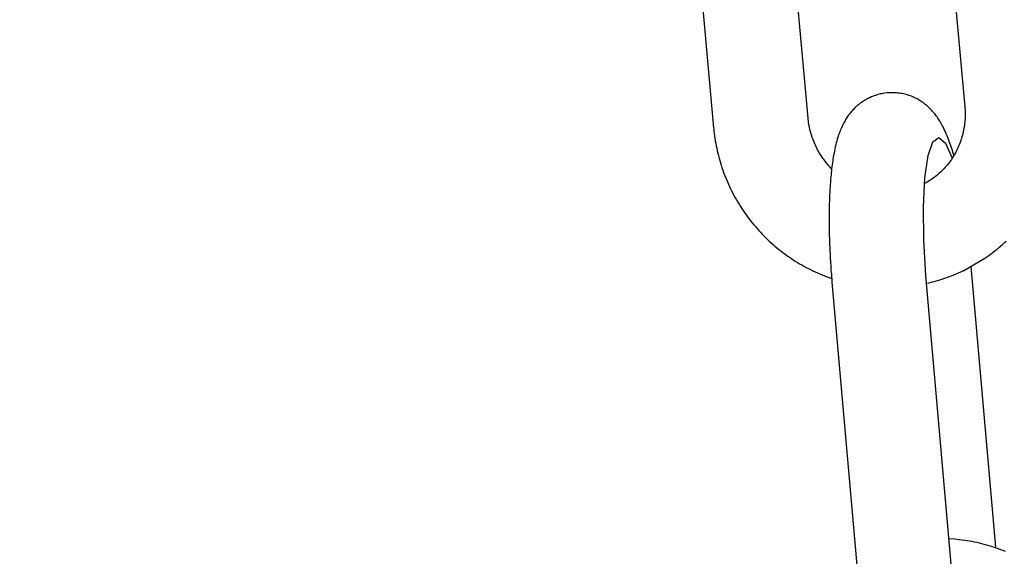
# Model space of a CAD drawing. Extents: x -169 to 2224, y 0 to 2796.
# Tile 365 of 530: x 1794.273 to 1795.493, y 977.087 to 977.751. Entities that reach past the tile are written whole.
import ezdxf

# ---------------------------------------------------------------- set-up
doc = ezdxf.new("R2010")
doc.units = 0
doc.header["$MEASUREMENT"] = 0
doc.header["$PDSIZE"] = 1
doc.layers.get('DEFPOINTS').update_dxf_attribs({"linetype": 'CONTINUOUS'})
doc.layers.add('DIM', color=3, linetype='CONTINUOUS')
doc.layers.add('SPILL-BUCKET', color=1, linetype='CONTINUOUS')
doc.styles.add('SIMPLEX', font='simplex')
doc.dimstyles.new('DIM64', dxfattribs={"dimscale": 64, "dimtxt": 0.09375, "dimasz": 0.09375, "dimexe": 0.0625, "dimexo": 0.0625, "dimgap": 0.046875, "dimtad": 1, "dimdec": 4, "dimzin": 3, "dimdsep": 46, "dimlunit": 4, "dimtxsty": 'SIMPLEX', "dimcen": 0, "dimclrd": 256, "dimclre": 256, "dimclrt": 256, "dimadec": 0, "dimazin": 0, "dimtfac": 1, "dimtdec": 4, "dimtmove": 0, "dimatfit": 3, "dimfxl": 1, "dimfrac": 2, "dimtolj": 1, "dimtzin": 0, "dimarcsym": 0})

# ---------------------------------------------------------------- blocks, each defined once
blk = doc.blocks.new('*D48')
at = {"layer": 'DEFPOINTS', "color": 0, "transparency": 16777216}
for p in [(2031.7725, 978.296), (1368.5472, 978.0147), (2031.7725, 700.5233)]:
    blk.add_point(p, dxfattribs=at)
at = {"layer": 'DIM', "lineweight": -2, "transparency": 16777216}
for p, q in [((2031.7725, 974.296), (2031.7725, 696.5233)), ((1368.5472, 974.0147), (1368.5472, 696.5233)), ((1374.5472, 700.5233), (2025.7725, 700.5233))]:
    blk.add_line(p, q, dxfattribs=at)
at = {"layer": 'DIM', "transparency": 16777216}
for points in [[(1374.5472, 701.5233), (1374.5472, 699.5233), (1368.5472, 700.5233)], [(2025.7725, 701.5233), (2025.7725, 699.5233), (2031.7725, 700.5233)]]:
    blk.add_solid(points, dxfattribs=at)
at = {"layer": 'DIM', "transparency": 16777216, "insert": (1700.1599, 708.0947), "char_height": 6, "attachment_point": 5, "style": 'SIMPLEX'}
blk.add_mtext('\\A1;55\'-3 1/4" (F.V. TANK SLAB)', dxfattribs=at)

msp = doc.modelspace()

# ---------------------------------------------------------------- linework, layer by layer
at = {"layer": 'SPILL-BUCKET', "color": 1, "linetype": 'Continuous'}
for p, q in [((1795.41151, 978.00076), (1795.44403, 977.6433)), ((1795.24986, 977.6295), (1795.21768, 977.98313)), ((1795.10039, 977.97379), (1795.1328, 977.61752)), ((1795.32261, 977.65292), (1795.32122, 977.65214)), ((1795.32403, 977.65365), (1795.32261, 977.65292)), ((1795.32445, 977.65387), (1795.32403, 977.65365)), ((1795.32504, 977.65417), (1795.32445, 977.65387)), ((1795.32564, 977.65446), (1795.32504, 977.65417)), ((1795.32618, 977.65472), (1795.32564, 977.65446)), ((1795.3286, 977.65579), (1795.32618, 977.65472)), ((1795.33165, 977.65698), (1795.3286, 977.65579)), ((1795.33321, 977.65752), (1795.33165, 977.65698)), ((1795.33478, 977.65802), (1795.33321, 977.65752)), ((1795.33637, 977.65848), (1795.33478, 977.65802)), ((1795.33797, 977.6589), (1795.33637, 977.65848)), ((1795.33959, 977.65928), (1795.33797, 977.6589)), ((1795.34123, 977.65961), (1795.33959, 977.65928)), ((1795.34287, 977.6599), (1795.34123, 977.65961)), ((1795.34453, 977.66015), (1795.34287, 977.6599)), ((1795.34787, 977.66052), (1795.34453, 977.66015)), ((1795.34813, 977.66054), (1795.34787, 977.66052)), ((1795.34838, 977.66055), (1795.34813, 977.66054)), ((1795.34985, 977.66067), (1795.34838, 977.66056)), ((1795.35128, 977.66076), (1795.34985, 977.66066)), ((1795.35272, 977.66082), (1795.35128, 977.66076)), ((1795.35442, 977.66084), (1795.35272, 977.66082)), ((1795.35612, 977.66082), (1795.35442, 977.66084)), ((1795.35782, 977.66076), (1795.35612, 977.66082)), ((1795.35952, 977.66064), (1795.35782, 977.66076)), ((1795.36122, 977.66049), (1795.35952, 977.66064)), ((1795.36292, 977.66028), (1795.36122, 977.66049)), ((1795.36462, 977.66003), (1795.36292, 977.66028)), ((1795.36631, 977.65973), (1795.36462, 977.66003)), ((1795.36799, 977.65939), (1795.36631, 977.65973)), ((1795.36967, 977.659), (1795.36799, 977.65939)), ((1795.37133, 977.65856), (1795.36967, 977.659)), ((1795.37299, 977.65808), (1795.37133, 977.65856)), ((1795.37463, 977.65756), (1795.37299, 977.65808)), ((1795.37625, 977.65699), (1795.37463, 977.65756)), ((1795.37787, 977.65638), (1795.37625, 977.65699)), ((1795.37946, 977.65572), (1795.37787, 977.65638)), ((1795.38103, 977.65502), (1795.37946, 977.65572)), ((1795.38258, 977.65429), (1795.38103, 977.65502)), ((1795.38412, 977.65351), (1795.38258, 977.65429)), ((1795.38562, 977.6527), (1795.38412, 977.65351)), ((1795.38711, 977.65185), (1795.38562, 977.6527)), ((1795.30647, 977.64064), (1795.30542, 977.63954)), ((1795.30754, 977.64173), (1795.30647, 977.64064)), ((1795.30864, 977.64279), (1795.30754, 977.64173)), ((1795.30977, 977.64384), (1795.30864, 977.64279)), ((1795.31094, 977.64486), (1795.30977, 977.64384)), ((1795.31212, 977.64586), (1795.31094, 977.64486)), ((1795.31334, 977.64684), (1795.31212, 977.64586)), ((1795.31459, 977.64779), (1795.31334, 977.64684)), ((1795.31586, 977.64872), (1795.31459, 977.64779)), ((1795.31716, 977.64962), (1795.31586, 977.64872)), ((1795.31849, 977.65049), (1795.31716, 977.64962)), ((1795.31984, 977.65133), (1795.31849, 977.65049)), ((1795.32122, 977.65214), (1795.31984, 977.65133)), ((1795.38857, 977.65096), (1795.38711, 977.65185)), ((1795.39, 977.65004), (1795.38857, 977.65096)), ((1795.3914, 977.64909), (1795.39, 977.65004)), ((1795.39264, 977.6482), (1795.3914, 977.64909)), ((1795.39385, 977.6473), (1795.39264, 977.6482)), ((1795.39504, 977.64636), (1795.39385, 977.6473)), ((1795.3962, 977.64541), (1795.39504, 977.64636)), ((1795.39735, 977.64443), (1795.3962, 977.64541)), ((1795.39846, 977.64344), (1795.39735, 977.64443)), ((1795.39957, 977.64241), (1795.39846, 977.64344)), ((1795.40064, 977.64137), (1795.39957, 977.64241)), ((1795.4017, 977.6403), (1795.40064, 977.64137)), ((1795.40273, 977.63922), (1795.4017, 977.6403)), ((1795.44403, 977.6433), (1795.44411, 977.64241)), ((1795.44411, 977.64241), (1795.44418, 977.64152)), ((1795.44418, 977.64152), (1795.44431, 977.63943)), ((1795.25003, 977.62778), (1795.24986, 977.6295)), ((1795.29719, 977.6288), (1795.29639, 977.6275)), ((1795.29801, 977.63006), (1795.29719, 977.6288)), ((1795.29885, 977.63131), (1795.29801, 977.63006)), ((1795.29971, 977.63253), (1795.29885, 977.63131)), ((1795.3006, 977.63375), (1795.29971, 977.63253)), ((1795.30151, 977.63494), (1795.3006, 977.63375)), ((1795.30245, 977.63612), (1795.30151, 977.63494)), ((1795.30341, 977.63727), (1795.30245, 977.63612)), ((1795.3044, 977.63842), (1795.30341, 977.63727)), ((1795.30542, 977.63954), (1795.3044, 977.63842)), ((1795.40376, 977.63809), (1795.40273, 977.63922)), ((1795.40475, 977.63697), (1795.40376, 977.63809)), ((1795.40575, 977.63579), (1795.40475, 977.63697)), ((1795.40671, 977.63461), (1795.40575, 977.63579)), ((1795.40769, 977.63337), (1795.40671, 977.63461)), ((1795.40862, 977.63212), (1795.40769, 977.63337)), ((1795.40958, 977.63081), (1795.40862, 977.63212)), ((1795.4105, 977.62949), (1795.40958, 977.63081)), ((1795.41145, 977.62808), (1795.4105, 977.62949)), ((1795.41236, 977.62667), (1795.41145, 977.62808)), ((1795.44432, 977.62895), (1795.44419, 977.62686)), ((1795.44431, 977.63943), (1795.4444, 977.63733)), ((1795.44441, 977.63104), (1795.44432, 977.62895)), ((1795.4444, 977.63733), (1795.44445, 977.63524)), ((1795.44445, 977.63314), (1795.44441, 977.63104)), ((1795.44445, 977.63524), (1795.44445, 977.63314)), ((1795.1328, 977.61752), (1795.13298, 977.61562)), ((1795.25023, 977.62606), (1795.25003, 977.62778)), ((1795.25051, 977.62397), (1795.25023, 977.62606)), ((1795.25084, 977.6219), (1795.25051, 977.62397)), ((1795.25121, 977.61983), (1795.25084, 977.6219)), ((1795.25162, 977.61776), (1795.25121, 977.61983)), ((1795.25207, 977.61571), (1795.25162, 977.61776)), ((1795.2906, 977.61614), (1795.28995, 977.61456)), ((1795.29129, 977.61772), (1795.2906, 977.61614)), ((1795.29197, 977.61921), (1795.29129, 977.61772)), ((1795.29268, 977.62069), (1795.29197, 977.61921)), ((1795.29338, 977.6221), (1795.29268, 977.62069)), ((1795.29412, 977.62351), (1795.29338, 977.6221)), ((1795.29485, 977.62486), (1795.29412, 977.62351)), ((1795.29562, 977.62621), (1795.29485, 977.62486)), ((1795.29639, 977.6275), (1795.29562, 977.62621)), ((1795.41331, 977.62515), (1795.41236, 977.62667)), ((1795.41422, 977.62362), (1795.41331, 977.62515)), ((1795.41518, 977.62195), (1795.41422, 977.62362)), ((1795.41611, 977.62027), (1795.41518, 977.62195)), ((1795.41709, 977.61841), (1795.41611, 977.62027)), ((1795.41804, 977.61655), (1795.41709, 977.61841)), ((1795.41904, 977.61448), (1795.41804, 977.61655)), ((1795.4429, 977.6165), (1795.44251, 977.61444)), ((1795.44324, 977.61856), (1795.4429, 977.6165)), ((1795.44355, 977.62062), (1795.44324, 977.61856)), ((1795.4438, 977.6227), (1795.44355, 977.62062)), ((1795.44402, 977.62478), (1795.4438, 977.6227)), ((1795.44419, 977.62686), (1795.44402, 977.62478)), ((1795.13298, 977.61562), (1795.13318, 977.61372)), ((1795.13318, 977.61372), (1795.13354, 977.61062)), ((1795.13354, 977.61062), (1795.13394, 977.60752)), ((1795.13394, 977.60752), (1795.13439, 977.60443)), ((1795.13439, 977.60443), (1795.13488, 977.60135)), ((1795.25257, 977.61367), (1795.25207, 977.61571)), ((1795.2531, 977.61163), (1795.25257, 977.61367)), ((1795.25368, 977.60961), (1795.2531, 977.61163)), ((1795.25431, 977.60759), (1795.25368, 977.60961)), ((1795.25497, 977.6056), (1795.25431, 977.60759)), ((1795.25567, 977.60361), (1795.25497, 977.6056)), ((1795.25642, 977.60164), (1795.25567, 977.60361)), ((1795.28666, 977.60535), (1795.28604, 977.60328)), ((1795.28733, 977.60741), (1795.28666, 977.60535)), ((1795.28796, 977.60928), (1795.28733, 977.60741)), ((1795.28863, 977.61114), (1795.28796, 977.60928)), ((1795.28927, 977.61285), (1795.28863, 977.61114)), ((1795.28995, 977.61456), (1795.28927, 977.61285)), ((1795.40454, 977.60022), (1795.41186, 977.6055)), ((1795.41186, 977.6055), (1795.42002, 977.59858)), ((1795.42001, 977.61239), (1795.41904, 977.61448)), ((1795.42106, 977.61004), (1795.42001, 977.61239)), ((1795.42207, 977.60766), (1795.42106, 977.61004)), ((1795.42301, 977.60535), (1795.42207, 977.60766)), ((1795.42393, 977.60302), (1795.42301, 977.60535)), ((1795.43994, 977.60435), (1795.4393, 977.60237)), ((1795.44054, 977.60634), (1795.43994, 977.60435)), ((1795.44109, 977.60835), (1795.44054, 977.60634)), ((1795.44161, 977.61037), (1795.44109, 977.60835)), ((1795.44208, 977.6124), (1795.44161, 977.61037)), ((1795.44251, 977.61444), (1795.44208, 977.6124)), ((1795.13488, 977.60135), (1795.13542, 977.59827)), ((1795.13542, 977.59827), (1795.136, 977.5952)), ((1795.136, 977.5952), (1795.13662, 977.59214)), ((1795.13662, 977.59214), (1795.13729, 977.58909)), ((1795.2572, 977.59968), (1795.25642, 977.60164)), ((1795.25803, 977.59775), (1795.2572, 977.59968)), ((1795.25889, 977.59582), (1795.25803, 977.59775)), ((1795.25979, 977.59392), (1795.25889, 977.59582)), ((1795.26074, 977.59204), (1795.25979, 977.59392)), ((1795.26172, 977.59017), (1795.26074, 977.59204)), ((1795.28356, 977.59377), (1795.283, 977.59125)), ((1795.28415, 977.59625), (1795.28356, 977.59377)), ((1795.28477, 977.59871), (1795.28415, 977.59625)), ((1795.28539, 977.601), (1795.28477, 977.59871)), ((1795.28604, 977.60328), (1795.28539, 977.601)), ((1795.39863, 977.58314), (1795.40454, 977.60022)), ((1795.42002, 977.59858), (1795.42839, 977.57999)), ((1795.42478, 977.60075), (1795.42393, 977.60302)), ((1795.42561, 977.59846), (1795.42478, 977.60075)), ((1795.42639, 977.59622), (1795.42561, 977.59846)), ((1795.42716, 977.59395), (1795.42639, 977.59622)), ((1795.42789, 977.59172), (1795.42716, 977.59395)), ((1795.42861, 977.58945), (1795.42789, 977.59172)), ((1795.43548, 977.59271), (1795.4346, 977.59083)), ((1795.43633, 977.59461), (1795.43548, 977.59271)), ((1795.43713, 977.59652), (1795.43633, 977.59461)), ((1795.4379, 977.59845), (1795.43713, 977.59652)), ((1795.43862, 977.60041), (1795.4379, 977.59845)), ((1795.4393, 977.60237), (1795.43862, 977.60041)), ((1795.13729, 977.58909), (1795.138, 977.58605)), ((1795.138, 977.58605), (1795.13876, 977.58302)), ((1795.13876, 977.58302), (1795.13956, 977.58)), ((1795.13956, 977.58), (1795.1404, 977.57699)), ((1795.26273, 977.58832), (1795.26172, 977.59017)), ((1795.26379, 977.5865), (1795.26273, 977.58832)), ((1795.26488, 977.5847), (1795.26379, 977.5865)), ((1795.26602, 977.58292), (1795.26488, 977.5847)), ((1795.26718, 977.58117), (1795.26602, 977.58292)), ((1795.26838, 977.57944), (1795.26718, 977.58117)), ((1795.26962, 977.57773), (1795.26838, 977.57944)), ((1795.2811, 977.58123), (1795.2807, 977.57874)), ((1795.28152, 977.58368), (1795.2811, 977.58123)), ((1795.28199, 977.5862), (1795.28152, 977.58368)), ((1795.28247, 977.58869), (1795.28199, 977.5862)), ((1795.283, 977.59125), (1795.28247, 977.58869)), ((1795.39459, 977.55558), (1795.39863, 977.58314)), ((1795.42849, 977.58001), (1795.42734, 977.57829)), ((1795.4296, 977.58176), (1795.42849, 977.58001)), ((1795.4293, 977.58722), (1795.42861, 977.58945)), ((1795.42998, 977.58495), (1795.4293, 977.58722)), ((1795.43068, 977.58353), (1795.4296, 977.58176)), ((1795.43048, 977.58324), (1795.42998, 977.58495)), ((1795.43172, 977.58532), (1795.43068, 977.58353)), ((1795.43272, 977.58714), (1795.43172, 977.58532)), ((1795.43368, 977.58897), (1795.43272, 977.58714)), ((1795.4346, 977.59083), (1795.43368, 977.58897)), ((1795.1404, 977.57699), (1795.14128, 977.57399)), ((1795.14128, 977.57399), (1795.14221, 977.571)), ((1795.14221, 977.571), (1795.14318, 977.56803)), ((1795.14318, 977.56803), (1795.14419, 977.56507)), ((1795.27089, 977.57605), (1795.26962, 977.57773)), ((1795.2722, 977.5744), (1795.27089, 977.57605)), ((1795.27354, 977.57278), (1795.2722, 977.5744)), ((1795.27491, 977.57118), (1795.27354, 977.57278)), ((1795.27631, 977.56961), (1795.27491, 977.57118)), ((1795.27907, 977.56671), (1795.27631, 977.56961)), ((1795.27934, 977.56902), (1795.27905, 977.56661)), ((1795.27965, 977.57146), (1795.27934, 977.56902)), ((1795.27998, 977.57387), (1795.27965, 977.57146)), ((1795.28033, 977.57632), (1795.27998, 977.57387)), ((1795.2807, 977.57874), (1795.28033, 977.57632)), ((1795.4183, 977.56701), (1795.41687, 977.56551)), ((1795.41969, 977.56853), (1795.4183, 977.56701)), ((1795.42105, 977.57009), (1795.41969, 977.56853)), ((1795.42238, 977.57167), (1795.42105, 977.57009)), ((1795.42367, 977.57329), (1795.42238, 977.57167)), ((1795.42493, 977.57493), (1795.42367, 977.57329)), ((1795.42615, 977.5766), (1795.42493, 977.57493)), ((1795.42734, 977.57829), (1795.42615, 977.5766)), ((1795.14419, 977.56507), (1795.14525, 977.56213)), ((1795.14525, 977.56213), (1795.14635, 977.5592)), ((1795.14635, 977.5592), (1795.14748, 977.55629)), ((1795.14748, 977.55629), (1795.14866, 977.5534)), ((1795.27805, 977.55688), (1795.27783, 977.55442)), ((1795.27828, 977.55931), (1795.27805, 977.55688)), ((1795.27852, 977.56175), (1795.27828, 977.55931)), ((1795.27878, 977.56417), (1795.27852, 977.56175)), ((1795.27905, 977.56661), (1795.27878, 977.56417)), ((1795.39272, 977.51969), (1795.39459, 977.55558)), ((1795.40438, 977.55475), (1795.4027, 977.55357)), ((1795.40604, 977.55598), (1795.40438, 977.55475)), ((1795.40768, 977.55724), (1795.40604, 977.55598)), ((1795.40928, 977.55853), (1795.40768, 977.55724)), ((1795.41086, 977.55986), (1795.40928, 977.55853)), ((1795.41241, 977.56123), (1795.41086, 977.55986)), ((1795.41393, 977.56262), (1795.41241, 977.56123)), ((1795.41541, 977.56405), (1795.41393, 977.56262)), ((1795.41687, 977.56551), (1795.41541, 977.56405)), ((1795.14866, 977.5534), (1795.14989, 977.55052)), ((1795.14989, 977.55052), (1795.15115, 977.54766)), ((1795.15115, 977.54766), (1795.15245, 977.54482)), ((1795.15245, 977.54482), (1795.15379, 977.54199)), ((1795.2771, 977.54451), (1795.27695, 977.54201)), ((1795.27726, 977.54701), (1795.2771, 977.54451)), ((1795.27744, 977.54949), (1795.27726, 977.54701)), ((1795.27763, 977.55197), (1795.27744, 977.54949)), ((1795.27783, 977.55442), (1795.27763, 977.55197)), ((1795.39749, 977.55023), (1795.39421, 977.54834)), ((1795.39925, 977.55131), (1795.39749, 977.55023)), ((1795.40098, 977.55242), (1795.39925, 977.55131)), ((1795.4027, 977.55357), (1795.40098, 977.55242)), ((1795.15379, 977.54199), (1795.15518, 977.53919)), ((1795.15518, 977.53919), (1795.1566, 977.5364)), ((1795.1566, 977.5364), (1795.15807, 977.53364)), ((1795.15807, 977.53364), (1795.15957, 977.5309)), ((1795.15957, 977.5309), (1795.16111, 977.52818)), ((1795.27645, 977.53185), (1795.27635, 977.52927)), ((1795.27656, 977.5344), (1795.27645, 977.53185)), ((1795.27668, 977.53696), (1795.27656, 977.5344)), ((1795.2768, 977.53948), (1795.27668, 977.53696)), ((1795.27695, 977.54201), (1795.2768, 977.53948)), ((1795.16111, 977.52818), (1795.16269, 977.52548)), ((1795.16269, 977.52548), (1795.16431, 977.5228)), ((1795.16431, 977.5228), (1795.16596, 977.52015)), ((1795.16596, 977.52015), (1795.16766, 977.51752)), ((1795.27606, 977.51885), (1795.27601, 977.51621)), ((1795.27612, 977.52148), (1795.27606, 977.51885)), ((1795.27618, 977.52409), (1795.27612, 977.52148)), ((1795.27626, 977.52669), (1795.27618, 977.52409)), ((1795.27635, 977.52927), (1795.27626, 977.52669)), ((1795.39318, 977.47825), (1795.39272, 977.51969)), ((1795.16766, 977.51752), (1795.16939, 977.51492)), ((1795.16939, 977.51492), (1795.17116, 977.51234)), ((1795.17116, 977.51234), (1795.17296, 977.50979)), ((1795.17296, 977.50979), (1795.17481, 977.50726)), ((1795.17481, 977.50726), (1795.17668, 977.50476)), ((1795.27593, 977.50822), (1795.27592, 977.50553)), ((1795.27595, 977.51089), (1795.27593, 977.50822)), ((1795.27597, 977.51356), (1795.27595, 977.51089)), ((1795.27601, 977.51621), (1795.27597, 977.51356)), ((1795.17668, 977.50476), (1795.17859, 977.50229)), ((1795.17859, 977.50229), (1795.18054, 977.49985)), ((1795.18054, 977.49985), (1795.18252, 977.49743)), ((1795.18252, 977.49743), (1795.18454, 977.49504)), ((1795.18454, 977.49504), (1795.18659, 977.49269)), ((1795.27592, 977.50553), (1795.27592, 977.50283)), ((1795.27592, 977.50283), (1795.27593, 977.50012)), ((1795.27593, 977.50012), (1795.27595, 977.4974)), ((1795.27595, 977.4974), (1795.27598, 977.49467)), ((1795.27598, 977.49467), (1795.27602, 977.49193)), ((1795.18659, 977.49269), (1795.18867, 977.49036)), ((1795.18867, 977.49036), (1795.19079, 977.48806)), ((1795.19079, 977.48806), (1795.19294, 977.48579)), ((1795.19294, 977.48579), (1795.19512, 977.48356)), ((1795.19512, 977.48356), (1795.19733, 977.48135)), ((1795.27602, 977.49193), (1795.27606, 977.48918)), ((1795.27606, 977.48918), (1795.27612, 977.48642)), ((1795.27612, 977.48642), (1795.27619, 977.48365)), ((1795.27619, 977.48365), (1795.27626, 977.48087)), ((1795.19733, 977.48135), (1795.19957, 977.47918)), ((1795.19957, 977.47918), (1795.20185, 977.47704)), ((1795.20185, 977.47704), (1795.20415, 977.47494)), ((1795.20415, 977.47494), (1795.20648, 977.47286)), ((1795.20648, 977.47286), (1795.20884, 977.47082)), ((1795.20884, 977.47082), (1795.21124, 977.46882)), ((1795.27626, 977.48087), (1795.27635, 977.47809)), ((1795.27635, 977.47809), (1795.27644, 977.4753)), ((1795.27644, 977.4753), (1795.27654, 977.4725)), ((1795.27654, 977.4725), (1795.27666, 977.4697)), ((1795.27666, 977.4697), (1795.27677, 977.46689)), ((1795.39593, 977.43447), (1795.39318, 977.47825)), ((1795.48589, 977.4688), (1795.48825, 977.4708)), ((1795.48825, 977.4708), (1795.49057, 977.47283)), ((1795.49057, 977.47283), (1795.49286, 977.47489)), ((1795.49286, 977.47489), (1795.49512, 977.47699)), ((1795.21124, 977.46882), (1795.21365, 977.46685)), ((1795.21365, 977.46685), (1795.2161, 977.46492)), ((1795.2161, 977.46492), (1795.21858, 977.46302)), ((1795.21858, 977.46302), (1795.22108, 977.46115)), ((1795.22108, 977.46115), (1795.2236, 977.45933)), ((1795.2236, 977.45933), (1795.22615, 977.45754)), ((1795.22615, 977.45754), (1795.22873, 977.45579)), ((1795.27677, 977.46689), (1795.2769, 977.46408)), ((1795.2769, 977.46408), (1795.27704, 977.46126)), ((1795.27704, 977.46126), (1795.27719, 977.45844)), ((1795.27719, 977.45844), (1795.27734, 977.45561)), ((1795.46866, 977.45583), (1795.4712, 977.45758)), ((1795.4712, 977.45758), (1795.47372, 977.45936)), ((1795.47372, 977.45936), (1795.47621, 977.46118)), ((1795.47621, 977.46118), (1795.47867, 977.46303)), ((1795.47867, 977.46303), (1795.48111, 977.46492)), ((1795.48111, 977.46492), (1795.48351, 977.46684)), ((1795.48351, 977.46684), (1795.48589, 977.4688)), ((1795.22873, 977.45579), (1795.23133, 977.45407)), ((1795.23133, 977.45407), (1795.23396, 977.4524)), ((1795.23396, 977.4524), (1795.23661, 977.45076)), ((1795.23661, 977.45076), (1795.23928, 977.44916)), ((1795.23928, 977.44916), (1795.24197, 977.4476)), ((1795.24197, 977.4476), (1795.24469, 977.44608)), ((1795.24469, 977.44608), (1795.24742, 977.44459)), ((1795.27734, 977.45561), (1795.27751, 977.45278)), ((1795.27751, 977.45278), (1795.27768, 977.44996)), ((1795.27768, 977.44996), (1795.27786, 977.44712)), ((1795.27786, 977.44712), (1795.27805, 977.44429)), ((1795.44263, 977.44084), (1795.46866, 977.45583)), ((1795.4825, 977.09817), (1795.45206, 977.44571)), ((1795.24742, 977.44459), (1795.25018, 977.44315)), ((1795.25018, 977.44315), (1795.25296, 977.44175)), ((1795.25296, 977.44175), (1795.25575, 977.44039)), ((1795.25575, 977.44039), (1795.25857, 977.43907)), ((1795.25857, 977.43907), (1795.2614, 977.43779)), ((1795.2614, 977.43779), (1795.26425, 977.43655)), ((1795.26425, 977.43655), (1795.26712, 977.43535)), ((1795.26712, 977.43535), (1795.27001, 977.4342)), ((1795.27001, 977.4342), (1795.27291, 977.43308)), ((1795.27291, 977.43308), (1795.27582, 977.43201)), ((1795.27805, 977.44429), (1795.27825, 977.44146)), ((1795.27825, 977.44146), (1795.27845, 977.43863)), ((1795.27845, 977.43863), (1795.27867, 977.43579)), ((1795.27867, 977.43579), (1795.27889, 977.43296)), ((1795.27889, 977.43296), (1795.27912, 977.43014)), ((1795.42724, 977.07702), (1795.39593, 977.43447)), ((1795.42182, 977.43207), (1795.42471, 977.43313)), ((1795.42471, 977.43313), (1795.42759, 977.43424)), ((1795.42759, 977.43424), (1795.43045, 977.43539)), ((1795.43045, 977.43539), (1795.43329, 977.43658)), ((1795.43329, 977.43658), (1795.43612, 977.43781)), ((1795.43612, 977.43781), (1795.43893, 977.43907)), ((1795.43893, 977.43907), (1795.44171, 977.44039)), ((1795.44171, 977.44039), (1795.44179, 977.44044)), ((1795.44179, 977.44044), (1795.44188, 977.44048)), ((1795.442, 977.44054), (1795.44226, 977.44066)), ((1795.44224, 977.44066), (1795.44263, 977.44084)), ((1795.27582, 977.43201), (1795.27905, 977.43088)), ((1795.27912, 977.43014), (1795.27929, 977.42815)), ((1795.27929, 977.42815), (1795.27946, 977.42617)), ((1795.27946, 977.42617), (1795.31098, 977.06624)), ((1795.39768, 977.42499), (1795.40118, 977.42582)), ((1795.40118, 977.42582), (1795.40417, 977.42658)), ((1795.40417, 977.42658), (1795.40714, 977.42739)), ((1795.40714, 977.42739), (1795.41011, 977.42824)), ((1795.41011, 977.42824), (1795.41306, 977.42913)), ((1795.41306, 977.42913), (1795.41599, 977.43007)), ((1795.41599, 977.43007), (1795.41891, 977.43105)), ((1795.41891, 977.43105), (1795.42182, 977.43207))]:
    msp.add_line(p, q, dxfattribs=at)
at = {"layer": 'SPILL-BUCKET', "color": 1}
for p, q in [((1795.43146, 977.10791), (1795.42449, 977.1084)), ((1795.43455, 977.10763), (1795.43146, 977.10791)), ((1795.43762, 977.10731), (1795.43455, 977.10763)), ((1795.4407, 977.10694), (1795.43762, 977.10731)), ((1795.44376, 977.10652), (1795.4407, 977.10694)), ((1795.44683, 977.10606), (1795.44376, 977.10652)), ((1795.44988, 977.10556), (1795.44683, 977.10606)), ((1795.45293, 977.10501), (1795.44988, 977.10556)), ((1795.45597, 977.10441), (1795.45293, 977.10501)), ((1795.459, 977.10378), (1795.45597, 977.10441)), ((1795.46203, 977.1031), (1795.459, 977.10378)), ((1795.46504, 977.10237), (1795.46203, 977.1031)), ((1795.46805, 977.1016), (1795.46504, 977.10237)), ((1795.47104, 977.10079), (1795.46805, 977.1016)), ((1795.47402, 977.09993), (1795.47104, 977.10079)), ((1795.47699, 977.09903), (1795.47402, 977.09993)), ((1795.47995, 977.09809), (1795.47699, 977.09903)), ((1795.48289, 977.0971), (1795.47995, 977.09809)), ((1795.48582, 977.09608), (1795.48289, 977.0971)), ((1795.48873, 977.09501), (1795.48582, 977.09608)), ((1795.49163, 977.09389), (1795.48873, 977.09501)), ((1795.49452, 977.09274), (1795.49163, 977.09389))]:
    msp.add_line(p, q, dxfattribs=at)

# ---------------------------------------------------------------- dimensions: what is measured, and where the dimension line sits
at = {"layer": 'DIM'}
dim = msp.add_linear_dim(base=(2031.77254, 700.52328), p1=(1368.54722, 978.01471), p2=(2031.77254, 978.29596), angle=0, text='<> (F.V. TANK SLAB)', dimstyle='DIM64', dxfattribs=at)
dim.commit()
dim.dimension.update_dxf_attribs({"geometry": '*D48', "text_midpoint": (1700.15988, 708.09471)})

doc.saveas('drawing.dxf')
